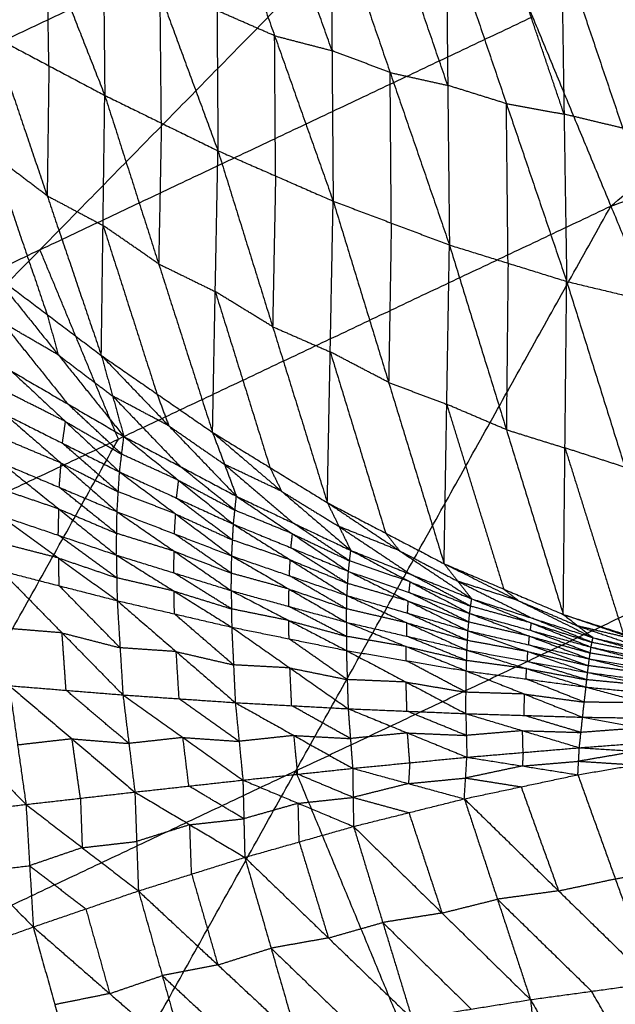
# Model space of a CAD drawing. Header units: millimetres. Extents: x -106 to 110, y -96 to 120.
# Tile 404 of 656: x -36.04 to -31.39, y 85.96 to 93.66. Entities that reach past the tile are written whole.
import ezdxf

# ---------------------------------------------------------------- set-up
doc = ezdxf.new("R2010")
doc.units = ezdxf.units.MM
doc.header["$MEASUREMENT"] = 0
doc.layers.add('Default', color=7, linetype='Continuous', true_color=0x000000)

msp = doc.modelspace()

# ---------------------------------------------------------------- linework, layer by layer
at = {"layer": 'Default'}
for points in [[(-40.6365, 91.3843, 7.9444), (-37.2654, 94.7798, 8.5305), (-33.8943, 98.1752, 9.1165)], [(-31.4201, 92.202, 6.9532), (-27.8725, 95.1714, 7.4488), (-24.3249, 98.1408, 7.9444)], [(-36.2842, 95.3699, 3.8029), (-35.8317, 94.219, 3.6646), (-35.3792, 93.068, 3.5263)], [(-40.6365, 91.3843, 7.9444), (-36.6416, 93.2737, 7.9444), (-32.6467, 95.1632, 7.9444)], [(-39.1256, 88.5575, 6.9532), (-35.8861, 91.8604, 7.4488), (-32.6467, 95.1632, 7.9444)], [(-32.6467, 95.1632, 7.9444), (-32.0334, 93.6826, 7.4488), (-31.4201, 92.202, 6.9532)], [(-35.3986, 95.0878, 3.3957), (-35.3889, 94.0779, 3.461), (-35.3792, 93.068, 3.5263)], [(-35.3986, 95.0878, 3.3957), (-34.9462, 93.8614, 3.2798), (-34.4938, 92.6351, 3.1638)], [(-31.4201, 92.202, 6.9532), (-27.4073, 93.6378, 6.9532), (-23.3945, 95.0736, 6.9532)], [(-34.5084, 94.828, 3.0109), (-34.5011, 93.7315, 3.0874), (-34.4938, 92.6351, 3.1638)], [(-34.5084, 94.828, 3.0109), (-34.0504, 93.5345, 2.9191), (-33.5925, 92.2411, 2.8273)], [(-33.6015, 93.418, 2.7401), (-33.8305, 94.0647, 2.786), (-34.0595, 94.7115, 2.8319)], [(-33.6106, 94.595, 2.6528), (-33.6015, 93.418, 2.7401), (-33.5925, 92.2411, 2.8273)], [(-33.6106, 94.595, 2.6528), (-33.1467, 93.2466, 2.5878), (-32.6829, 91.8982, 2.5228)], [(-32.6959, 93.1463, 2.4248), (-32.9278, 93.8205, 2.4573), (-33.1598, 94.4947, 2.4898)], [(-32.709, 94.3945, 2.3267), (-32.6959, 93.1463, 2.4248), (-32.6829, 91.8982, 2.5228)], [(-32.709, 94.3945, 2.3267), (-32.2373, 93.0036, 2.2902), (-31.7657, 91.6128, 2.2537)], [(-31.7861, 92.9214, 2.1458), (-32.0219, 93.6168, 2.1641), (-32.2577, 94.3122, 2.1823)], [(-35.8163, 93.2998, 3.7187), (-35.824, 93.7594, 3.6916), (-35.8317, 94.219, 3.6646)], [(-31.8064, 94.2299, 2.0379), (-31.7861, 92.9214, 2.1458), (-31.7657, 91.6128, 2.2537)], [(-31.8064, 94.2299, 2.0379), (-31.3272, 92.8117, 2.0307), (-30.848, 91.3935, 2.0235)], [(-34.9365, 92.8515, 3.345), (-34.9413, 93.3565, 3.3124), (-34.9462, 93.8614, 3.2798)], [(-34.0504, 93.5345, 2.9191), (-34.2757, 93.633, 3.0033), (-34.5011, 93.7315, 3.0874)], [(-35.8861, 91.8604, 7.4488), (-33.9597, 92.7715, 7.4488), (-32.0334, 93.6826, 7.4488)], [(-36.2534, 93.5317, 3.9112), (-35.8299, 92.2829, 4.0909), (-35.4063, 91.034, 4.2706)], [(-36.2534, 93.5317, 3.9112), (-35.8163, 93.2998, 3.7187), (-35.3792, 93.068, 3.5263)], [(-34.0431, 92.4381, 2.9956), (-34.0468, 92.9863, 2.9574), (-34.0504, 93.5345, 2.9191)], [(-34.0504, 93.5345, 2.9191), (-33.826, 93.4763, 2.8296), (-33.6015, 93.418, 2.7401)], [(-33.1467, 93.2466, 2.5878), (-33.3741, 93.3323, 2.6639), (-33.6015, 93.418, 2.7401)], [(-35.8163, 93.2998, 3.7187), (-35.8231, 92.7913, 3.9048), (-35.8299, 92.2829, 4.0909)], [(-33.1377, 92.0696, 2.6751), (-33.1422, 92.6581, 2.6314), (-33.1467, 93.2466, 2.5878)], [(-33.1467, 93.2466, 2.5878), (-32.9213, 93.1964, 2.5063), (-32.6959, 93.1463, 2.4248)], [(-32.2373, 93.0036, 2.2902), (-32.4666, 93.075, 2.3575), (-32.6959, 93.1463, 2.4248)], [(-35.4063, 91.034, 4.2706), (-35.3928, 92.051, 3.8984), (-35.3792, 93.068, 3.5263)], [(-35.3792, 93.068, 3.5263), (-34.9576, 91.7502, 3.7569), (-34.536, 90.4324, 3.9876)], [(-35.3792, 93.068, 3.5263), (-34.9365, 92.8515, 3.345), (-34.4938, 92.6351, 3.1638)], [(-32.2243, 91.7555, 2.3883), (-32.2308, 92.3796, 2.3393), (-32.2373, 93.0036, 2.2902)], [(-32.2373, 93.0036, 2.2902), (-32.0117, 92.9625, 2.218), (-31.7861, 92.9214, 2.1458)], [(-31.3272, 92.8117, 2.0307), (-31.5566, 92.8666, 2.0883), (-31.7861, 92.9214, 2.1458)], [(-34.9365, 92.8515, 3.345), (-34.9471, 92.3009, 3.551), (-34.9576, 91.7502, 3.7569)], [(-36.2544, 92.6038, 4.2428), (-36.0426, 91.9794, 4.3327), (-35.8308, 91.355, 4.4225)], [(-35.8299, 92.2829, 4.0909), (-36.0421, 92.4433, 4.1669), (-36.2544, 92.6038, 4.2428)], [(-34.536, 90.4324, 3.9876), (-34.5149, 91.5337, 3.5757), (-34.4938, 92.6351, 3.1638)], [(-34.4938, 92.6351, 3.1638), (-34.066, 91.2589, 3.4453), (-33.6382, 89.8827, 3.7269)], [(-34.4938, 92.6351, 3.1638), (-34.0431, 92.4381, 2.9956), (-33.5925, 92.2411, 2.8273)], [(-34.0431, 92.4381, 2.9956), (-34.0546, 91.8485, 3.2205), (-34.066, 91.2589, 3.4453)], [(-35.8299, 92.2829, 4.0909), (-35.6113, 92.1669, 3.9947), (-35.3928, 92.051, 3.8984)], [(-39.1256, 88.5575, 6.9532), (-35.2728, 90.3797, 6.9532), (-31.4201, 92.202, 6.9532)], [(-36.3506, 83.366, 5.5886), (-33.8853, 87.784, 6.2709), (-31.4201, 92.202, 6.9532)], [(-33.6382, 89.8827, 3.7269), (-33.6154, 91.0619, 3.2771), (-33.5925, 92.2411, 2.8273)], [(-33.5925, 92.2411, 2.8273), (-33.1585, 90.823, 3.1606), (-32.7246, 89.4048, 3.4939)], [(-33.5925, 92.2411, 2.8273), (-33.1377, 92.0696, 2.6751), (-32.6829, 91.8982, 2.5228)], [(-31.4201, 92.202, 6.9532), (-30.2937, 89.4827, 6.2709), (-29.1674, 86.7634, 5.5886)], [(-35.3928, 92.051, 3.8984), (-35.182, 91.3921, 4.0138), (-34.9712, 90.7332, 4.1291)], [(-34.9576, 91.7502, 3.7569), (-35.1752, 91.9006, 3.8277), (-35.3928, 92.051, 3.8984)], [(-33.1377, 92.0696, 2.6751), (-33.1481, 91.4463, 2.9179), (-33.1585, 90.823, 3.1606)], [(-32.7246, 89.4048, 3.4939), (-32.7037, 90.6515, 3.0084), (-32.6829, 91.8982, 2.5228)], [(-32.6829, 91.8982, 2.5228), (-32.2376, 90.4532, 2.906), (-31.7923, 89.0081, 3.2892)], [(-32.6829, 91.8982, 2.5228), (-32.2243, 91.7555, 2.3883), (-31.7657, 91.6128, 2.2537)], [(-35.8861, 91.8604, 7.4488), (-37.8836, 90.9156, 7.4488), (-39.881, 89.9709, 7.4488)], [(-35.2728, 90.3797, 6.9532), (-35.5795, 91.1201, 7.201), (-35.8861, 91.8604, 7.4488)], [(-34.9576, 91.7502, 3.7569), (-34.7363, 91.642, 3.6663), (-34.5149, 91.5337, 3.5757)], [(-32.2243, 91.7555, 2.3883), (-32.2309, 91.1043, 2.6472), (-32.2376, 90.4532, 2.906)], [(-36.2553, 91.6759, 4.5744), (-35.8308, 91.355, 4.4225), (-35.4063, 91.034, 4.2706)], [(-36.2553, 91.6759, 4.5744), (-35.7425, 91.0378, 4.0212), (-35.2297, 90.3998, 3.4681)], [(-31.7923, 89.0081, 3.2892), (-31.779, 90.3105, 2.7715), (-31.7657, 91.6128, 2.2537)], [(-31.7657, 91.6128, 2.2537), (-31.31, 90.1593, 2.6847), (-30.8544, 88.7058, 3.1157)], [(-31.7657, 91.6128, 2.2537), (-31.3069, 91.5032, 2.1386), (-30.848, 91.3935, 2.0235)], [(-34.5149, 91.5337, 3.5757), (-34.301, 90.8456, 3.7165), (-34.0871, 90.1575, 3.8572)], [(-34.066, 91.2589, 3.4453), (-34.2905, 91.3963, 3.5105), (-34.5149, 91.5337, 3.5757)], [(-35.8308, 91.355, 4.4225), (-35.7866, 91.1964, 4.2219), (-35.7425, 91.0378, 4.0212)], [(-36.1821, 91.2934, 4.093), (-35.9257, 90.9744, 3.8164), (-35.6693, 90.6553, 3.5399)], [(-35.7425, 91.0378, 4.0212), (-35.9623, 91.1656, 4.0571), (-36.1821, 91.2934, 4.093)], [(-34.066, 91.2589, 3.4453), (-33.8407, 91.1604, 3.3612), (-33.6154, 91.0619, 3.2771)], [(-35.7425, 91.0378, 4.0212), (-35.5302, 90.8774, 3.9453), (-35.318, 90.7169, 3.8694)], [(-35.4063, 91.034, 4.2706), (-35.318, 90.7169, 3.8694), (-35.2297, 90.3998, 3.4681)], [(-35.4063, 91.034, 4.2706), (-34.9712, 90.7332, 4.1291), (-34.536, 90.4324, 3.9876)], [(-35.4063, 91.034, 4.2706), (-34.878, 90.4834, 3.8049), (-34.3496, 89.9328, 3.3392)], [(-33.6154, 91.0619, 3.2771), (-33.3984, 90.3528, 3.4438), (-33.1814, 89.6437, 3.6104)], [(-33.1585, 90.823, 3.1606), (-33.3869, 90.9424, 3.2189), (-33.6154, 91.0619, 3.2771)], [(-36.1089, 90.9109, 3.6117), (-35.6862, 90.5169, 3.4012), (-35.2635, 90.1228, 3.1907)], [(-36.1089, 90.9109, 3.6117), (-35.6693, 90.6553, 3.5399), (-35.2297, 90.3998, 3.4681)], [(-33.1585, 90.823, 3.1606), (-32.9311, 90.7372, 3.0845), (-32.7037, 90.6515, 3.0084)], [(-35.6862, 90.5169, 3.4012), (-35.9099, 90.6293, 3.4229), (-36.1336, 90.7417, 3.4446)], [(-34.9712, 90.7332, 4.1291), (-34.9246, 90.6083, 3.967), (-34.878, 90.4834, 3.8049)], [(-35.2466, 90.2613, 3.3294), (-35.4579, 90.4583, 3.4346), (-35.6693, 90.6553, 3.5399)], [(-35.318, 90.7169, 3.8694), (-35.0538, 90.4416, 3.6365), (-34.7897, 90.1663, 3.4036)], [(-34.878, 90.4834, 3.8049), (-35.098, 90.6002, 3.8371), (-35.318, 90.7169, 3.8694)], [(-32.7037, 90.6515, 3.0084), (-32.4811, 89.929, 3.2), (-32.2585, 89.2065, 3.3916)], [(-32.2376, 90.4532, 2.906), (-32.4707, 90.5523, 2.9572), (-32.7037, 90.6515, 3.0084)], [(-36.1583, 90.5725, 3.2775), (-35.7207, 90.192, 3.1244), (-35.2831, 89.8114, 2.9713)], [(-36.1583, 90.5725, 3.2775), (-35.7109, 90.3476, 3.2341), (-35.2635, 90.1228, 3.1907)], [(-35.7109, 90.3476, 3.2341), (-35.6985, 90.4322, 3.3177), (-35.6862, 90.5169, 3.4012)], [(-35.6862, 90.5169, 3.4012), (-35.4664, 90.3891, 3.3653), (-35.2466, 90.2613, 3.3294)], [(-34.878, 90.4834, 3.8049), (-34.6604, 90.333, 3.7341), (-34.4428, 90.1826, 3.6634)], [(-34.536, 90.4324, 3.9876), (-34.4428, 90.1826, 3.6634), (-34.3496, 89.9328, 3.3392)], [(-34.536, 90.4324, 3.9876), (-34.0871, 90.1575, 3.8572), (-33.6382, 89.8827, 3.7269)], [(-34.536, 90.4324, 3.9876), (-33.9954, 89.9708, 3.6043), (-33.4547, 89.5092, 3.221)], [(-32.2376, 90.4532, 2.906), (-32.0083, 90.3818, 2.8388), (-31.779, 90.3105, 2.7715)], [(-37.7381, 85.9618, 6.2709), (-36.5054, 88.1708, 6.612), (-35.2728, 90.3797, 6.9532)], [(-35.7207, 90.192, 3.1244), (-35.9468, 90.2875, 3.1345), (-36.1729, 90.383, 3.1447)], [(-35.2733, 89.9671, 3.081), (-35.4921, 90.1574, 3.1576), (-35.7109, 90.3476, 3.2341)], [(-35.2635, 90.1228, 3.1907), (-35.2466, 90.2613, 3.3294), (-35.2297, 90.3998, 3.4681)], [(-35.2297, 90.3998, 3.4681), (-34.8011, 90.0568, 3.2916), (-34.3725, 89.7139, 3.115)], [(-35.2297, 90.3998, 3.4681), (-34.7897, 90.1663, 3.4036), (-34.3496, 89.9328, 3.3392)], [(-34.8011, 90.0568, 3.2916), (-35.0238, 90.1591, 3.3105), (-35.2466, 90.2613, 3.3294)], [(-31.779, 90.3105, 2.7715), (-31.5512, 89.5837, 2.987), (-31.3234, 88.857, 3.2025)], [(-31.31, 90.1593, 2.6847), (-31.5445, 90.2349, 2.7281), (-31.779, 90.3105, 2.7715)], [(-36.1876, 90.1935, 3.0118), (-35.7382, 89.8331, 2.9114), (-35.2888, 89.4727, 2.811)], [(-36.1876, 90.1935, 3.0118), (-35.7353, 90.0024, 2.9915), (-35.2831, 89.8114, 2.9713)], [(-35.7353, 90.0024, 2.9915), (-35.728, 90.0972, 3.058), (-35.7207, 90.192, 3.1244)], [(-35.7207, 90.192, 3.1244), (-35.497, 90.0795, 3.1027), (-35.2733, 89.9671, 3.081)], [(-35.2831, 89.8114, 2.9713), (-35.2733, 89.9671, 3.081), (-35.2635, 90.1228, 3.1907)], [(-35.2635, 90.1228, 3.1907), (-34.8247, 89.7943, 3.0647), (-34.3859, 89.4658, 2.9387)], [(-35.2635, 90.1228, 3.1907), (-34.818, 89.9184, 3.1529), (-34.3725, 89.7139, 3.115)], [(-34.3611, 89.8233, 3.2271), (-34.5754, 89.9948, 3.3154), (-34.7897, 90.1663, 3.4036)], [(-34.4428, 90.1826, 3.6634), (-34.1725, 89.9518, 3.4717), (-33.9022, 89.721, 3.2801)], [(-33.9954, 89.9708, 3.6043), (-34.2191, 90.0767, 3.6338), (-34.4428, 90.1826, 3.6634)], [(-34.0871, 90.1575, 3.8572), (-34.0413, 90.0641, 3.7308), (-33.9954, 89.9708, 3.6043)], [(-34.818, 89.9184, 3.1529), (-34.8095, 89.9876, 3.2222), (-34.8011, 90.0568, 3.2916)], [(-34.8011, 90.0568, 3.2916), (-34.5811, 89.9401, 3.2593), (-34.3611, 89.8233, 3.2271)], [(-35.7382, 89.8331, 2.9114), (-35.9653, 89.9105, 2.9126), (-36.1924, 89.9878, 2.9137)], [(-35.2859, 89.6421, 2.8912), (-35.5106, 89.8223, 2.9414), (-35.7353, 90.0024, 2.9915)], [(-34.8247, 89.7943, 3.0647), (-35.049, 89.8807, 3.0729), (-35.2733, 89.9671, 3.081)], [(-33.9954, 89.9708, 3.6043), (-33.7709, 89.8334, 3.5391), (-33.5465, 89.6959, 3.4739)], [(-34.3792, 89.5899, 3.0269), (-34.5986, 89.7541, 3.0899), (-34.818, 89.9184, 3.1529)], [(-34.3725, 89.7139, 3.115), (-34.3611, 89.8233, 3.2271), (-34.3496, 89.9328, 3.3392)], [(-34.3496, 89.9328, 3.3392), (-33.9112, 89.6389, 3.1929), (-33.4728, 89.345, 3.0465)], [(-34.3496, 89.9328, 3.3392), (-33.9022, 89.721, 3.2801), (-33.4547, 89.5092, 3.221)], [(-33.6382, 89.8827, 3.7269), (-33.5465, 89.6959, 3.4739), (-33.4547, 89.5092, 3.221)], [(-33.6382, 89.8827, 3.7269), (-33.1814, 89.6437, 3.6104), (-32.7246, 89.4048, 3.4939)], [(-33.6382, 89.8827, 3.7269), (-33.0735, 89.5064, 3.4186), (-32.5088, 89.1302, 3.1103)], [(-35.743, 89.6274, 2.8134), (-35.7406, 89.7303, 2.8624), (-35.7382, 89.8331, 2.9114)], [(-35.7382, 89.8331, 2.9114), (-35.5121, 89.7376, 2.9013), (-35.2859, 89.6421, 2.8912)], [(-35.2888, 89.4727, 2.811), (-35.2859, 89.6421, 2.8912), (-35.2831, 89.8114, 2.9713)], [(-35.2831, 89.8114, 2.9713), (-34.8365, 89.503, 2.8914), (-34.3899, 89.1946, 2.8115)], [(-35.2831, 89.8114, 2.9713), (-34.8345, 89.6386, 2.955), (-34.3859, 89.4658, 2.9387)], [(-33.9112, 89.6389, 3.1929), (-34.1361, 89.7311, 3.21), (-34.3611, 89.8233, 3.2271)], [(-36.1973, 89.7821, 2.8157), (-35.743, 89.6274, 2.8134), (-35.2888, 89.4727, 2.811)], [(-36.1973, 89.7821, 2.8157), (-35.7398, 89.4492, 2.7584), (-35.2823, 89.1162, 2.7011)], [(-34.8345, 89.6386, 2.955), (-34.8296, 89.7165, 3.0098), (-34.8247, 89.7943, 3.0647)], [(-34.8247, 89.7943, 3.0647), (-34.6019, 89.6921, 3.0458), (-34.3792, 89.5899, 3.0269)], [(-34.3859, 89.4658, 2.9387), (-34.3792, 89.5899, 3.0269), (-34.3725, 89.7139, 3.115)], [(-34.3725, 89.7139, 3.115), (-33.9284, 89.4349, 3.0126), (-33.4844, 89.1559, 2.9101)], [(-34.3725, 89.7139, 3.115), (-33.9226, 89.5294, 3.0808), (-33.4728, 89.345, 3.0465)], [(-33.4638, 89.4271, 3.1338), (-33.683, 89.574, 3.2069), (-33.9022, 89.721, 3.2801)], [(-33.5465, 89.6959, 3.4739), (-33.2641, 89.5078, 3.3198), (-32.9817, 89.3197, 3.1657)], [(-33.0735, 89.5064, 3.4186), (-33.31, 89.6012, 3.4463), (-33.5465, 89.6959, 3.4739)], [(-35.2856, 89.2945, 2.7561), (-35.5143, 89.461, 2.7847), (-35.743, 89.6274, 2.8134)], [(-34.8365, 89.503, 2.8914), (-35.0612, 89.5725, 2.8913), (-35.2859, 89.6421, 2.8912)], [(-34.3879, 89.3302, 2.8751), (-34.6112, 89.4844, 2.915), (-34.8345, 89.6386, 2.955)], [(-33.9284, 89.4349, 3.0126), (-34.1538, 89.5124, 3.0197), (-34.3792, 89.5899, 3.0269)], [(-33.9226, 89.5294, 3.0808), (-33.9169, 89.5842, 3.1368), (-33.9112, 89.6389, 3.1929)], [(-33.9112, 89.6389, 3.1929), (-33.6875, 89.533, 3.1633), (-33.4638, 89.4271, 3.1338)], [(-33.1814, 89.6437, 3.6104), (-33.1275, 89.5751, 3.5145), (-33.0735, 89.5064, 3.4186)], [(-35.7398, 89.4492, 2.7584), (-35.9666, 89.5074, 2.7529), (-36.1934, 89.5656, 2.7474)], [(-34.8394, 89.3337, 2.8113), (-34.8379, 89.4183, 2.8513), (-34.8365, 89.503, 2.8914)], [(-34.8365, 89.503, 2.8914), (-34.6122, 89.4166, 2.8832), (-34.3879, 89.3302, 2.8751)], [(-33.4786, 89.2504, 2.9783), (-33.7006, 89.3899, 3.0295), (-33.9226, 89.5294, 3.0808)], [(-33.4728, 89.345, 3.0465), (-33.4638, 89.4271, 3.1338), (-33.4547, 89.5092, 3.221)], [(-33.4547, 89.5092, 3.221), (-32.9898, 89.2625, 3.1013), (-32.5249, 89.0159, 2.9816)], [(-33.4547, 89.5092, 3.221), (-32.9817, 89.3197, 3.1657), (-32.5088, 89.1302, 3.1103)], [(-33.0735, 89.5064, 3.4186), (-32.8451, 89.387, 3.3604), (-32.6167, 89.2675, 3.3021)], [(-35.736, 89.2327, 2.6901), (-35.7379, 89.3409, 2.7243), (-35.7398, 89.4492, 2.7584)], [(-35.7398, 89.4492, 2.7584), (-35.5127, 89.3718, 2.7572), (-35.2856, 89.2945, 2.7561)], [(-35.2888, 89.4727, 2.811), (-35.2856, 89.2945, 2.7561), (-35.2823, 89.1162, 2.7011)], [(-35.2888, 89.4727, 2.811), (-34.8394, 89.3337, 2.8113), (-34.3899, 89.1946, 2.8115)], [(-35.2888, 89.4727, 2.811), (-34.8374, 89.1907, 2.7684), (-34.3861, 88.9087, 2.7257)], [(-34.3899, 89.1946, 2.8115), (-34.3879, 89.3302, 2.8751), (-34.3859, 89.4658, 2.9387)], [(-34.3859, 89.4658, 2.9387), (-33.9377, 89.2065, 2.876), (-33.4894, 88.9472, 2.8133)], [(-34.3859, 89.4658, 2.9387), (-33.9351, 89.3109, 2.9244), (-33.4844, 89.1559, 2.9101)], [(-33.9351, 89.3109, 2.9244), (-33.9318, 89.3729, 2.9685), (-33.9284, 89.4349, 3.0126)], [(-33.9284, 89.4349, 3.0126), (-33.7035, 89.3427, 2.9954), (-33.4786, 89.2504, 2.9783)], [(-33.8853, 87.784, 6.2709), (-32.0895, 88.6333, 6.2709), (-30.2937, 89.4827, 6.2709)], [(-32.9898, 89.2625, 3.1013), (-33.2268, 89.3448, 3.1175), (-33.4638, 89.4271, 3.1338)], [(-36.1896, 89.3491, 2.6791), (-35.736, 89.2327, 2.6901), (-35.2823, 89.1162, 2.7011)], [(-36.1896, 89.3491, 2.6791), (-35.7133, 88.864, 2.6472), (-35.2371, 88.3788, 2.6153)], [(-33.4844, 89.1559, 2.9101), (-33.4786, 89.2504, 2.9783), (-33.4728, 89.345, 3.0465)], [(-33.4728, 89.345, 3.0465), (-33.005, 89.1127, 2.9641), (-32.5372, 88.8805, 2.8817)], [(-33.4728, 89.345, 3.0465), (-32.9989, 89.1804, 3.0141), (-32.5249, 89.0159, 2.9816)], [(-32.7246, 89.4048, 3.4939), (-32.6167, 89.2675, 3.3021), (-32.5088, 89.1302, 3.1103)], [(-32.7246, 89.4048, 3.4939), (-32.2585, 89.2065, 3.3916), (-31.7923, 89.0081, 3.2892)], [(-32.7246, 89.4048, 3.4939), (-32.1423, 89.1156, 3.253), (-31.5601, 88.8263, 3.0121)], [(-34.8374, 89.1907, 2.7684), (-35.0615, 89.2426, 2.7622), (-35.2856, 89.2945, 2.7561)], [(-34.388, 89.0516, 2.7686), (-34.6137, 89.1926, 2.79), (-34.8394, 89.3337, 2.8113)], [(-33.9377, 89.2065, 2.876), (-34.1628, 89.2684, 2.8755), (-34.3879, 89.3302, 2.8751)], [(-33.4869, 89.0516, 2.8617), (-33.711, 89.1812, 2.893), (-33.9351, 89.3109, 2.9244)], [(-32.9989, 89.1804, 3.0141), (-32.9943, 89.2215, 3.0577), (-32.9898, 89.2625, 3.1013)], [(-32.9898, 89.2625, 3.1013), (-32.7533, 89.1678, 3.0736), (-32.5168, 89.073, 3.046)], [(-32.5168, 89.073, 3.046), (-32.7493, 89.1964, 3.1058), (-32.9817, 89.3197, 3.1657)], [(-32.6167, 89.2675, 3.3021), (-32.3256, 89.1229, 3.1817), (-32.0344, 88.9783, 3.0612)], [(-32.1423, 89.1156, 3.253), (-32.3795, 89.1916, 3.2776), (-32.6167, 89.2675, 3.3021)], [(-35.2597, 88.7475, 2.6582), (-35.4978, 88.9901, 2.6742), (-35.736, 89.2327, 2.6901)], [(-34.8342, 89.0124, 2.7134), (-34.8358, 89.1016, 2.7409), (-34.8374, 89.1907, 2.7684)], [(-34.8374, 89.1907, 2.7684), (-34.6127, 89.1212, 2.7685), (-34.388, 89.0516, 2.7686)], [(-34.3899, 89.1946, 2.8115), (-34.388, 89.0516, 2.7686), (-34.3861, 88.9087, 2.7257)], [(-34.3899, 89.1946, 2.8115), (-33.9397, 89.0709, 2.8124), (-33.4894, 88.9472, 2.8133)], [(-34.3899, 89.1946, 2.8115), (-33.9396, 88.9605, 2.7804), (-33.4892, 88.7264, 2.7492)], [(-33.9397, 89.0709, 2.8124), (-33.9387, 89.1387, 2.8442), (-33.9377, 89.2065, 2.876)], [(-33.9377, 89.2065, 2.876), (-33.7123, 89.1291, 2.8688), (-33.4869, 89.0516, 2.8617)], [(-33.005, 89.1127, 2.9641), (-33.2418, 89.1816, 2.9712), (-33.4786, 89.2504, 2.9783)], [(-32.2585, 89.2065, 3.3916), (-32.2004, 89.161, 3.3223), (-32.1423, 89.1156, 3.253)], [(-35.2823, 89.1162, 2.7011), (-35.2597, 88.7475, 2.6582), (-35.2371, 88.3788, 2.6153)], [(-35.2823, 89.1162, 2.7011), (-34.8342, 89.0124, 2.7134), (-34.3861, 88.9087, 2.7257)], [(-35.2823, 89.1162, 2.7011), (-34.8202, 88.7173, 2.6818), (-34.358, 88.3184, 2.6625)], [(-33.4894, 88.9472, 2.8133), (-33.4869, 89.0516, 2.8617), (-33.4844, 89.1559, 2.9101)], [(-33.4844, 89.1559, 2.9101), (-33.015, 88.9422, 2.8613), (-32.5456, 88.7286, 2.8125)], [(-33.4844, 89.1559, 2.9101), (-33.0108, 89.0182, 2.8959), (-32.5372, 88.8805, 2.8817)], [(-33.0108, 89.0182, 2.8959), (-33.0079, 89.0655, 2.93), (-33.005, 89.1127, 2.9641)], [(-33.005, 89.1127, 2.9641), (-32.768, 89.0305, 2.9479), (-32.5311, 88.9482, 2.9316)], [(-32.5311, 88.9482, 2.9316), (-32.765, 89.0643, 2.9729), (-32.9989, 89.1804, 3.0141)], [(-32.5249, 89.0159, 2.9816), (-32.5168, 89.073, 3.046), (-32.5088, 89.1302, 3.1103)], [(-32.5088, 89.1302, 3.1103), (-32.0418, 88.9412, 3.0158), (-31.5748, 88.7523, 2.9213)], [(-32.5088, 89.1302, 3.1103), (-32.0344, 88.9783, 3.0612), (-31.5601, 88.8263, 3.0121)], [(-32.1423, 89.1156, 3.253), (-31.9093, 89.0164, 3.2018), (-31.6762, 88.9172, 3.1507)], [(-33.9396, 88.9605, 2.7804), (-34.1638, 89.0061, 2.7745), (-34.388, 89.0516, 2.7686)], [(-33.4893, 88.8368, 2.7812), (-33.7145, 88.9539, 2.7968), (-33.9397, 89.0709, 2.8124)], [(-33.015, 88.9422, 2.8613), (-33.2509, 88.9969, 2.8615), (-33.4869, 89.0516, 2.8617)], [(-32.0418, 88.9412, 3.0158), (-32.2793, 89.0071, 3.0309), (-32.5168, 89.073, 3.046)], [(-34.3721, 88.6135, 2.6941), (-34.6031, 88.813, 2.7038), (-34.8342, 89.0124, 2.7134)], [(-33.9376, 88.8175, 2.7374), (-33.9386, 88.889, 2.7589), (-33.9396, 88.9605, 2.7804)], [(-33.9396, 88.9605, 2.7804), (-33.7144, 88.8986, 2.7808), (-33.4893, 88.8368, 2.7812)], [(-32.5414, 88.8045, 2.8471), (-32.7761, 88.9114, 2.8715), (-33.0108, 89.0182, 2.8959)], [(-32.5372, 88.8805, 2.8817), (-32.5311, 88.9482, 2.9316), (-32.5249, 89.0159, 2.9816)], [(-32.5249, 89.0159, 2.9816), (-32.0568, 88.8381, 2.9166), (-31.5887, 88.6604, 2.8516)], [(-32.5249, 89.0159, 2.9816), (-32.0498, 88.8841, 2.9515), (-31.5748, 88.7523, 2.9213)], [(-31.5674, 88.7893, 2.9667), (-31.8009, 88.8838, 3.014), (-32.0344, 88.9783, 3.0612)], [(-31.7923, 89.0081, 3.2892), (-31.6762, 88.9172, 3.1507), (-31.5601, 88.8263, 3.0121)], [(-31.7923, 89.0081, 3.2892), (-31.3234, 88.857, 3.2025), (-30.8544, 88.7058, 3.1157)], [(-31.7923, 89.0081, 3.2892), (-31.1791, 88.7996, 3.1044), (-30.5659, 88.5911, 2.9196)], [(-35.7133, 88.864, 2.6472), (-35.9357, 88.882, 2.635), (-36.1582, 88.9001, 2.6229)], [(-34.3861, 88.9087, 2.7257), (-34.3721, 88.6135, 2.6941), (-34.358, 88.3184, 2.6625)], [(-34.3861, 88.9087, 2.7257), (-33.9376, 88.8175, 2.7374), (-33.4892, 88.7264, 2.7492)], [(-34.3861, 88.9087, 2.7257), (-33.9307, 88.5897, 2.7154), (-33.4754, 88.2707, 2.7051)], [(-33.4894, 88.9472, 2.8133), (-33.4893, 88.8368, 2.7812), (-33.4892, 88.7264, 2.7492)], [(-33.4894, 88.9472, 2.8133), (-33.0202, 88.7569, 2.7906), (-32.5509, 88.5665, 2.7679)], [(-33.4894, 88.9472, 2.8133), (-33.0175, 88.8379, 2.8129), (-32.5456, 88.7286, 2.8125)], [(-33.0175, 88.8379, 2.8129), (-33.0162, 88.8901, 2.8371), (-33.015, 88.9422, 2.8613)], [(-33.015, 88.9422, 2.8613), (-32.7782, 88.8734, 2.8542), (-32.5414, 88.8045, 2.8471)], [(-32.5456, 88.7286, 2.8125), (-32.5414, 88.8045, 2.8471), (-32.5372, 88.8805, 2.8817)], [(-32.5372, 88.8805, 2.8817), (-32.0694, 88.7174, 2.8434), (-31.6017, 88.5544, 2.8051)], [(-32.5372, 88.8805, 2.8817), (-32.0629, 88.7705, 2.8667), (-31.5887, 88.6604, 2.8516)], [(-32.0568, 88.8381, 2.9166), (-32.2939, 88.8932, 2.9241), (-32.5311, 88.9482, 2.9316)], [(-32.0498, 88.8841, 2.9515), (-32.0458, 88.9126, 2.9836), (-32.0418, 88.9412, 3.0158)], [(-31.5817, 88.7063, 2.8865), (-31.8158, 88.7952, 2.919), (-32.0498, 88.8841, 2.9515)], [(-32.0418, 88.9412, 3.0158), (-31.8046, 88.8653, 2.9913), (-31.5674, 88.7893, 2.9667)], [(-31.6762, 88.9172, 3.1507), (-31.3696, 88.813, 3.0583), (-31.063, 88.7087, 2.9659)], [(-31.1791, 88.7996, 3.1044), (-31.4277, 88.8584, 3.1276), (-31.6762, 88.9172, 3.1507)], [(-35.6819, 88.4149, 2.5909), (-35.6976, 88.6394, 2.6191), (-35.7133, 88.864, 2.6472)], [(-35.7133, 88.864, 2.6472), (-35.4865, 88.8057, 2.6527), (-35.2597, 88.7475, 2.6582)], [(-33.4823, 88.4985, 2.7272), (-33.7099, 88.658, 2.7323), (-33.9376, 88.8175, 2.7374)], [(-33.0202, 88.7569, 2.7906), (-33.2547, 88.7968, 2.7859), (-33.4893, 88.8368, 2.7812)], [(-32.5483, 88.6475, 2.7902), (-32.7829, 88.7427, 2.8015), (-33.0175, 88.8379, 2.8129)], [(-32.0694, 88.7174, 2.8434), (-32.3054, 88.761, 2.8452), (-32.5414, 88.8045, 2.8471)], [(-32.0629, 88.7705, 2.8667), (-32.0599, 88.8043, 2.8916), (-32.0568, 88.8381, 2.9166)], [(-32.0568, 88.8381, 2.9166), (-31.8193, 88.7722, 2.9015), (-31.5817, 88.7063, 2.8865)], [(-31.5748, 88.7523, 2.9213), (-31.5674, 88.7893, 2.9667), (-31.5601, 88.8263, 3.0121)], [(-31.5601, 88.8263, 3.0121), (-31.0711, 88.6874, 2.936), (-30.582, 88.5485, 2.86)], [(-31.5601, 88.8263, 3.0121), (-31.063, 88.7087, 2.9659), (-30.5659, 88.5911, 2.9196)], [(-34.8202, 88.7173, 2.6818), (-35.0399, 88.7324, 2.67), (-35.2597, 88.7475, 2.6582)], [(-33.4892, 88.7264, 2.7492), (-33.4823, 88.4985, 2.7272), (-33.4754, 88.2707, 2.7051)], [(-33.4892, 88.7264, 2.7492), (-33.022, 88.4793, 2.7446), (-32.5548, 88.2323, 2.7399)], [(-33.4892, 88.7264, 2.7492), (-33.0201, 88.6464, 2.7585), (-32.5509, 88.5665, 2.7679)], [(-33.0201, 88.6464, 2.7585), (-33.0201, 88.7017, 2.7745), (-33.0202, 88.7569, 2.7906)], [(-33.0202, 88.7569, 2.7906), (-32.7842, 88.7022, 2.7904), (-32.5483, 88.6475, 2.7902)], [(-32.5509, 88.5665, 2.7679), (-32.5483, 88.6475, 2.7902), (-32.5456, 88.7286, 2.8125)], [(-32.5456, 88.7286, 2.8125), (-32.08, 88.5843, 2.7944), (-31.6145, 88.4401, 2.7762)], [(-32.5456, 88.7286, 2.8125), (-32.0736, 88.6415, 2.8088), (-31.6017, 88.5544, 2.8051)], [(-31.5952, 88.6074, 2.8284), (-31.8291, 88.6889, 2.8475), (-32.0629, 88.7705, 2.8667)], [(-31.5887, 88.6604, 2.8516), (-31.5817, 88.7063, 2.8865), (-31.5748, 88.7523, 2.9213)], [(-31.5748, 88.7523, 2.9213), (-31.087, 88.6217, 2.8681), (-30.5992, 88.4912, 2.8148)], [(-31.5748, 88.7523, 2.9213), (-31.0784, 88.6504, 2.8906), (-30.582, 88.5485, 2.86)], [(-31.0711, 88.6874, 2.936), (-31.3192, 88.7384, 2.9514), (-31.5674, 88.7893, 2.9667)], [(-34.7975, 88.3486, 2.6389), (-34.8089, 88.5329, 2.6604), (-34.8202, 88.7173, 2.6818)], [(-34.8202, 88.7173, 2.6818), (-34.5961, 88.6654, 2.688), (-34.3721, 88.6135, 2.6941)], [(-32.5529, 88.3994, 2.7539), (-32.7865, 88.5229, 2.7562), (-33.0201, 88.6464, 2.7585)], [(-32.08, 88.5843, 2.7944), (-32.3141, 88.6159, 2.7923), (-32.5483, 88.6475, 2.7902)], [(-32.0736, 88.6415, 2.8088), (-32.0715, 88.6795, 2.8261), (-32.0694, 88.7174, 2.8434)], [(-32.0694, 88.7174, 2.8434), (-31.8323, 88.6624, 2.8359), (-31.5952, 88.6074, 2.8284)], [(-31.6017, 88.5544, 2.8051), (-31.5952, 88.6074, 2.8284), (-31.5887, 88.6604, 2.8516)], [(-31.5887, 88.6604, 2.8516), (-31.1029, 88.5413, 2.819), (-30.6172, 88.4222, 2.7864)], [(-31.5887, 88.6604, 2.8516), (-31.0939, 88.5758, 2.8332), (-30.5992, 88.4912, 2.8148)], [(-31.087, 88.6217, 2.8681), (-31.3344, 88.664, 2.8773), (-31.5817, 88.7063, 2.8865)], [(-33.9307, 88.5897, 2.7154), (-34.1514, 88.6016, 2.7048), (-34.3721, 88.6135, 2.6941)], [(-33.9167, 88.2945, 2.6838), (-33.9237, 88.4421, 2.6996), (-33.9307, 88.5897, 2.7154)], [(-33.9307, 88.5897, 2.7154), (-33.7065, 88.5441, 2.7213), (-33.4823, 88.4985, 2.7272)], [(-32.5548, 88.2323, 2.7399), (-32.5529, 88.3994, 2.7539), (-32.5509, 88.5665, 2.7679)], [(-32.5509, 88.5665, 2.7679), (-32.0961, 88.3855, 2.7643), (-31.6412, 88.2044, 2.7608)], [(-32.5509, 88.5665, 2.7679), (-32.0827, 88.5033, 2.7721), (-31.6145, 88.4401, 2.7762)], [(-32.0827, 88.5033, 2.7721), (-32.0814, 88.5438, 2.7832), (-32.08, 88.5843, 2.7944)], [(-32.08, 88.5843, 2.7944), (-31.844, 88.5408, 2.7925), (-31.6081, 88.4972, 2.7907)], [(-31.6081, 88.4972, 2.7907), (-31.8408, 88.5694, 2.7997), (-32.0736, 88.6415, 2.8088)], [(-31.1029, 88.5413, 2.819), (-31.349, 88.5743, 2.8237), (-31.5952, 88.6074, 2.8284)], [(-36.9666, 88.527, 2.5233), (-36.481, 88.0245, 2.6216), (-35.9955, 87.5221, 2.7198)], [(-33.022, 88.4793, 2.7446), (-33.2521, 88.4889, 2.7359), (-33.4823, 88.4985, 2.7272)], [(-31.6278, 88.3223, 2.7685), (-31.8553, 88.4128, 2.7703), (-32.0827, 88.5033, 2.7721)], [(-31.6145, 88.4401, 2.7762), (-31.6081, 88.4972, 2.7907), (-31.6017, 88.5544, 2.8051)], [(-31.1191, 88.4505, 2.7875), (-31.3636, 88.4739, 2.7891), (-31.6081, 88.4972, 2.7907)], [(-31.6017, 88.5544, 2.8051), (-31.1191, 88.4505, 2.7875), (-30.6366, 88.3466, 2.77)], [(-31.6017, 88.5544, 2.8051), (-31.1094, 88.4883, 2.7957), (-30.6172, 88.4222, 2.7864)], [(-36.1268, 88.451, 2.5666), (-36.0611, 87.9865, 2.6432), (-35.9955, 87.5221, 2.7198)], [(-36.1268, 88.451, 2.5666), (-35.6819, 88.4149, 2.5909), (-35.2371, 88.3788, 2.6153)], [(-36.1268, 88.451, 2.5666), (-35.6353, 88.0351, 2.66), (-35.1438, 87.6192, 2.7535)], [(-35.1904, 87.999, 2.6844), (-35.4362, 88.2069, 2.6376), (-35.6819, 88.4149, 2.5909)], [(-33.0151, 88.2515, 2.7225), (-33.0185, 88.3654, 2.7335), (-33.022, 88.4793, 2.7446)], [(-33.022, 88.4793, 2.7446), (-32.7874, 88.4394, 2.7492), (-32.5529, 88.3994, 2.7539)], [(-31.6412, 88.2044, 2.7608), (-31.6278, 88.3223, 2.7685), (-31.6145, 88.4401, 2.7762)], [(-31.6145, 88.4401, 2.7762), (-31.1477, 88.3158, 2.77), (-30.6809, 88.1914, 2.7638)], [(-31.6145, 88.4401, 2.7762), (-31.1255, 88.3934, 2.7731), (-30.6366, 88.3466, 2.77)], [(-35.2371, 88.3788, 2.6153), (-35.1904, 87.999, 2.6844), (-35.1438, 87.6192, 2.7535)], [(-35.2371, 88.3788, 2.6153), (-34.7975, 88.3486, 2.6389), (-34.358, 88.3184, 2.6625)], [(-35.2371, 88.3788, 2.6153), (-34.7678, 88.0456, 2.6994), (-34.2985, 87.7125, 2.7836)], [(-34.3282, 88.0154, 2.723), (-34.5629, 88.182, 2.681), (-34.7975, 88.3486, 2.6389)], [(-32.0961, 88.3855, 2.7643), (-32.3245, 88.3924, 2.7591), (-32.5529, 88.3994, 2.7539)], [(-32.098, 88.2183, 2.7504), (-32.097, 88.3019, 2.7573), (-32.0961, 88.3855, 2.7643)], [(-32.0961, 88.3855, 2.7643), (-31.862, 88.3539, 2.7664), (-31.6278, 88.3223, 2.7685)], [(-34.358, 88.3184, 2.6625), (-34.3282, 88.0154, 2.723), (-34.2985, 87.7125, 2.7836)], [(-34.358, 88.3184, 2.6625), (-33.9167, 88.2945, 2.6838), (-33.4754, 88.2707, 2.7051)], [(-34.358, 88.3184, 2.6625), (-33.899, 88.0614, 2.735), (-33.44, 87.8045, 2.8076)], [(-33.4577, 88.0376, 2.7563), (-33.6872, 88.1661, 2.7201), (-33.9167, 88.2945, 2.6838)], [(-33.4754, 88.2707, 2.7051), (-33.4577, 88.0376, 2.7563), (-33.44, 87.8045, 2.8076)], [(-33.4754, 88.2707, 2.7051), (-33.0151, 88.2515, 2.7225), (-32.5548, 88.2323, 2.7399)], [(-33.4754, 88.2707, 2.7051), (-33.0108, 88.0812, 2.7642), (-32.5462, 87.8916, 2.8232)], [(-31.1477, 88.3158, 2.77), (-31.3878, 88.319, 2.7693), (-31.6278, 88.3223, 2.7685)], [(-32.5505, 88.0619, 2.7816), (-32.7828, 88.1567, 2.752), (-33.0151, 88.2515, 2.7225)], [(-32.5548, 88.2323, 2.7399), (-32.5505, 88.0619, 2.7816), (-32.5462, 87.8916, 2.8232)], [(-32.5548, 88.2323, 2.7399), (-32.1108, 88.099, 2.7834), (-31.6667, 87.9657, 2.827)], [(-32.5548, 88.2323, 2.7399), (-32.098, 88.2183, 2.7504), (-31.6412, 88.2044, 2.7608)], [(-31.6539, 88.0851, 2.7939), (-31.876, 88.1517, 2.7721), (-32.098, 88.2183, 2.7504)], [(-31.6667, 87.9657, 2.827), (-31.6539, 88.0851, 2.7939), (-31.6412, 88.2044, 2.7608)], [(-31.6412, 88.2044, 2.7608), (-31.1857, 88.1206, 2.7876), (-30.7302, 88.0369, 2.8144)], [(-31.6412, 88.2044, 2.7608), (-31.161, 88.1979, 2.7623), (-30.6809, 88.1914, 2.7638)], [(-31.1857, 88.1206, 2.7876), (-31.4198, 88.1028, 2.7907), (-31.6539, 88.0851, 2.7939)], [(-35.6353, 88.0351, 2.66), (-35.8482, 88.0108, 2.6516), (-36.0611, 87.9865, 2.6432)], [(-35.5697, 87.5706, 2.7366), (-35.6025, 87.8029, 2.6983), (-35.6353, 88.0351, 2.66)], [(-35.6353, 88.0351, 2.66), (-35.4129, 88.017, 2.6722), (-35.1904, 87.999, 2.6844)], [(-34.7678, 88.0456, 2.6994), (-34.9791, 88.0223, 2.6919), (-35.1904, 87.999, 2.6844)], [(-34.7211, 87.6658, 2.7685), (-34.7444, 87.8557, 2.734), (-34.7678, 88.0456, 2.6994)], [(-34.7678, 88.0456, 2.6994), (-34.548, 88.0305, 2.7112), (-34.3282, 88.0154, 2.723)], [(-33.899, 88.0614, 2.735), (-34.1136, 88.0384, 2.729), (-34.3282, 88.0154, 2.723)], [(-33.8692, 87.7585, 2.7956), (-33.8841, 87.91, 2.7653), (-33.899, 88.0614, 2.735)], [(-33.899, 88.0614, 2.735), (-33.6784, 88.0495, 2.7457), (-33.4577, 88.0376, 2.7563)], [(-33.0108, 88.0812, 2.7642), (-33.2343, 88.0594, 2.7603), (-33.4577, 88.0376, 2.7563)], [(-32.9931, 87.848, 2.8154), (-33.002, 87.9646, 2.7898), (-33.0108, 88.0812, 2.7642)], [(-33.0108, 88.0812, 2.7642), (-32.7807, 88.0715, 2.7729), (-32.5505, 88.0619, 2.7816)], [(-32.1108, 88.099, 2.7834), (-32.3306, 88.0805, 2.7825), (-32.5505, 88.0619, 2.7816)], [(-32.1065, 87.9287, 2.8251), (-32.1086, 88.0138, 2.8043), (-32.1108, 88.099, 2.7834)], [(-32.1108, 88.099, 2.7834), (-31.8824, 88.092, 2.7887), (-31.6539, 88.0851, 2.7939)], [(-31.6667, 87.9657, 2.827), (-31.1984, 88.0013, 2.8207), (-30.7302, 88.0369, 2.8144)], [(-32.5462, 87.8916, 2.8232), (-32.1065, 87.9287, 2.8251), (-31.6667, 87.9657, 2.827)], [(-31.6781, 87.7541, 2.9744), (-31.6724, 87.8599, 2.9007), (-31.6667, 87.9657, 2.827)], [(-31.6667, 87.9657, 2.827), (-31.2202, 87.9374, 2.8729), (-30.7737, 87.909, 2.9187)], [(-33.44, 87.8045, 2.8076), (-32.9931, 87.848, 2.8154), (-32.5462, 87.8916, 2.8232)], [(-32.5663, 87.566, 3.0238), (-32.5563, 87.7288, 2.9235), (-32.5462, 87.8916, 2.8232)], [(-32.5462, 87.8916, 2.8232), (-32.1122, 87.8228, 2.8988), (-31.6781, 87.7541, 2.9744)], [(-32.1065, 87.9287, 2.8251), (-32.1093, 87.8758, 2.862), (-32.1122, 87.8228, 2.8988)], [(-31.6781, 87.7541, 2.9744), (-31.2259, 87.8315, 2.9466), (-30.7737, 87.909, 2.9187)], [(-31.2202, 87.9374, 2.8729), (-31.4463, 87.8986, 2.8868), (-31.6724, 87.8599, 2.9007)], [(-34.2985, 87.7125, 2.7836), (-33.8692, 87.7585, 2.7956), (-33.44, 87.8045, 2.8076)], [(-33.44, 87.8045, 2.8076), (-33.4365, 87.5771, 2.9373), (-33.433, 87.3497, 3.067)], [(-33.44, 87.8045, 2.8076), (-33.0032, 87.6852, 2.9157), (-32.5663, 87.566, 3.0238)], [(-32.9931, 87.848, 2.8154), (-32.9982, 87.7666, 2.8655), (-33.0032, 87.6852, 2.9157)], [(-32.1122, 87.8228, 2.8988), (-32.3342, 87.7758, 2.9112), (-32.5563, 87.7288, 2.9235)], [(-32.1122, 87.8228, 2.8988), (-31.8923, 87.8414, 2.8998), (-31.6724, 87.8599, 2.9007)], [(-31.6724, 87.8599, 2.9007), (-31.4491, 87.8457, 2.9237), (-31.2259, 87.8315, 2.9466)], [(-33.8853, 87.784, 6.2709), (-35.8117, 86.8729, 6.2709), (-37.7381, 85.9618, 6.2709)], [(-32.759, 85.0647, 5.5886), (-33.3222, 86.4243, 5.9297), (-33.8853, 87.784, 6.2709)], [(-33.4365, 87.5771, 2.9373), (-33.6529, 87.6678, 2.8664), (-33.8692, 87.7585, 2.7956)], [(-33.0032, 87.6852, 2.9157), (-32.7797, 87.707, 2.9196), (-32.5563, 87.7288, 2.9235)], [(-32.5663, 87.566, 3.0238), (-32.1222, 87.66, 2.9991), (-31.6781, 87.7541, 2.9744)], [(-32.5563, 87.7288, 2.9235), (-32.3392, 87.6944, 2.9613), (-32.1222, 87.66, 2.9991)], [(-31.6781, 87.7541, 2.9744), (-31.3851, 86.9402, 1.851), (-31.0922, 86.1263, 0.7276)], [(-35.1438, 87.6192, 2.7535), (-34.7211, 87.6658, 2.7685), (-34.2985, 87.7125, 2.7836)], [(-34.2911, 87.4102, 2.9444), (-34.5061, 87.538, 2.8565), (-34.7211, 87.6658, 2.7685)], [(-34.2985, 87.7125, 2.7836), (-34.2911, 87.4102, 2.9444), (-34.2838, 87.108, 3.1052)], [(-34.2985, 87.7125, 2.7836), (-33.8657, 87.5311, 2.9253), (-33.433, 87.3497, 3.067)], [(-33.0032, 87.6852, 2.9157), (-33.2198, 87.6312, 2.9265), (-33.4365, 87.5771, 2.9373)], [(-32.1222, 87.66, 2.9991), (-31.9757, 87.2531, 2.4374), (-31.8293, 86.8461, 1.8757)], [(-35.9955, 87.5221, 2.7198), (-35.5697, 87.5706, 2.7366), (-35.1438, 87.6192, 2.7535)], [(-35.5697, 87.5706, 2.7366), (-35.5627, 87.3772, 2.833), (-35.5557, 87.1838, 2.9294)], [(-35.1438, 87.6192, 2.7535), (-35.1298, 87.2324, 2.9462), (-35.1159, 86.8456, 3.139)], [(-35.1438, 87.6192, 2.7535), (-34.7138, 87.3636, 2.9293), (-34.2838, 87.108, 3.1052)], [(-33.8657, 87.5311, 2.9253), (-33.6511, 87.5541, 2.9313), (-33.4365, 87.5771, 2.9373)], [(-33.4365, 87.5771, 2.9373), (-33.2181, 87.5175, 2.9913), (-32.9997, 87.4579, 3.0454)], [(-33.433, 87.3497, 3.067), (-32.9997, 87.4579, 3.0454), (-32.5663, 87.566, 3.0238)], [(-32.5663, 87.566, 3.0238), (-32.3075, 86.7808, 1.9413), (-32.0487, 85.9955, 0.8588)], [(-32.5663, 87.566, 3.0238), (-31.8293, 86.8461, 1.8757), (-31.0922, 86.1263, 0.7276)], [(-36.7959, 87.4282, 2.6877), (-36.3957, 87.4751, 2.7038), (-35.9955, 87.5221, 2.7198)], [(-35.9955, 87.5221, 2.7198), (-35.9669, 87.043, 2.9447), (-35.9384, 86.564, 3.1696)], [(-35.9955, 87.5221, 2.7198), (-35.5557, 87.1838, 2.9294), (-35.1159, 86.8456, 3.139)], [(-33.8657, 87.5311, 2.9253), (-34.0784, 87.4706, 2.9348), (-34.2911, 87.4102, 2.9444)], [(-33.8584, 87.2288, 3.0861), (-33.8621, 87.38, 3.0057), (-33.8657, 87.5311, 2.9253)], [(-36.7959, 87.4282, 2.6877), (-36.3671, 86.9961, 2.9287), (-35.9384, 86.564, 3.1696)], [(-32.9997, 87.4579, 3.0454), (-32.8703, 87.0652, 2.5042), (-32.7408, 86.6726, 1.9629)], [(-34.7138, 87.3636, 2.9293), (-34.9218, 87.298, 2.9378), (-35.1298, 87.2324, 2.9462)], [(-34.7138, 87.3636, 2.9293), (-34.5025, 87.3869, 2.9369), (-34.2911, 87.4102, 2.9444)], [(-34.6999, 86.9768, 3.1221), (-34.7068, 87.1702, 3.0257), (-34.7138, 87.3636, 2.9293)], [(-34.2838, 87.108, 3.1052), (-33.8584, 87.2288, 3.0861), (-33.433, 87.3497, 3.067)], [(-33.433, 87.3497, 3.067), (-33.2044, 86.5985, 2.0345), (-32.9757, 85.8473, 1.002)], [(-33.433, 87.3497, 3.067), (-32.7408, 86.6726, 1.9629), (-32.0487, 85.9955, 0.8588)], [(-35.5557, 87.1838, 2.9294), (-35.7613, 87.1134, 2.9371), (-35.9669, 87.043, 2.9447)], [(-35.5557, 87.1838, 2.9294), (-35.3428, 87.2081, 2.9378), (-35.1298, 87.2324, 2.9462)], [(-33.8584, 87.2288, 3.0861), (-33.7441, 86.8532, 2.5699), (-33.6298, 86.4776, 2.0536)], [(-35.1159, 86.8456, 3.139), (-34.6999, 86.9768, 3.1221), (-34.2838, 87.108, 3.1052)], [(-34.2838, 87.108, 3.1052), (-34.0783, 86.3979, 2.1301), (-33.8728, 85.6879, 1.1551)], [(-34.2838, 87.108, 3.1052), (-33.6298, 86.4776, 2.0536), (-32.9757, 85.8473, 1.002)], [(-36.3671, 86.9961, 2.9287), (-36.167, 87.0195, 2.9367), (-35.9669, 87.043, 2.9447)], [(-35.9669, 87.043, 2.9447), (-35.747, 86.8739, 3.0495), (-35.5271, 86.7048, 3.1543)], [(-34.6999, 86.9768, 3.1221), (-34.5971, 86.6218, 2.6346), (-34.4944, 86.2668, 2.147)], [(-31.3851, 86.9402, 1.851), (-31.1591, 86.9789, 1.8371), (-30.933, 87.0176, 1.8232)], [(-31.8293, 86.8461, 1.8757), (-31.6072, 86.8932, 1.8633), (-31.3851, 86.9402, 1.851)], [(-35.9384, 86.564, 3.1696), (-35.5271, 86.7048, 3.1543), (-35.1159, 86.8456, 3.139)], [(-35.1159, 86.8456, 3.139), (-34.9295, 86.1833, 2.2274), (-34.7431, 85.521, 1.3157)], [(-35.1159, 86.8456, 3.139), (-34.4944, 86.2668, 2.147), (-33.8728, 85.6879, 1.1551)], [(-31.8293, 86.8461, 1.8757), (-32.0684, 86.8134, 1.9085), (-32.3075, 86.7808, 1.9413)], [(-36.3506, 83.366, 5.5886), (-32.759, 85.0647, 5.5886), (-29.1674, 86.7634, 5.5886)], [(-33.2564, 77.577, 4.6759), (-31.2119, 82.1702, 5.1322), (-29.1674, 86.7634, 5.5886)], [(-32.7408, 86.6726, 1.9629), (-32.5242, 86.7267, 1.9521), (-32.3075, 86.7808, 1.9413)], [(-32.3075, 86.7808, 1.9413), (-31.939, 86.4208, 1.3672), (-31.5704, 86.0609, 0.7932)], [(-35.5271, 86.7048, 3.1543), (-35.4339, 86.3736, 2.6985), (-35.3407, 86.0425, 2.2427)], [(-32.7408, 86.6726, 1.9629), (-32.9726, 86.6356, 1.9987), (-33.2044, 86.5985, 2.0345)], [(-33.6298, 86.4776, 2.0536), (-33.4171, 86.5381, 2.0441), (-33.2044, 86.5985, 2.0345)], [(-33.2044, 86.5985, 2.0345), (-32.8583, 86.26, 1.4825), (-32.5122, 85.9214, 0.9304)], [(-36.7484, 86.2696, 3.1982), (-36.3434, 86.4168, 3.1839), (-35.9384, 86.564, 3.1696)], [(-35.9384, 86.564, 3.1696), (-35.7709, 85.9557, 2.3269), (-35.6035, 85.3475, 1.4841)], [(-35.9384, 86.564, 3.1696), (-35.3407, 86.0425, 2.2427), (-34.7431, 85.521, 1.3157)], [(-33.6298, 86.4776, 2.0536), (-33.8541, 86.4378, 2.0919), (-34.0783, 86.3979, 2.1301)], [(-34.4944, 86.2668, 2.147), (-34.2863, 86.3323, 2.1386), (-34.0783, 86.3979, 2.1301)], [(-34.0783, 86.3979, 2.1301), (-33.7513, 86.0828, 1.6043), (-33.4243, 85.7676, 1.0785)], [(-36.7484, 86.2696, 3.1982), (-36.1759, 85.8085, 2.3412), (-35.6035, 85.3475, 1.4841)], [(-34.4944, 86.2668, 2.147), (-34.7119, 86.225, 2.1872), (-34.9295, 86.1833, 2.2274)], [(-35.3407, 86.0425, 2.2427), (-35.1351, 86.1129, 2.235), (-34.9295, 86.1833, 2.2274)], [(-34.9295, 86.1833, 2.2274), (-34.6187, 85.8939, 1.7314), (-34.308, 85.6045, 1.2354)], [(-32.0487, 85.9955, 0.8588), (-31.5704, 86.0609, 0.7932), (-31.0922, 86.1263, 0.7276)], [(-35.3407, 86.0425, 2.2427), (-35.5558, 85.9991, 2.2848), (-35.7709, 85.9557, 2.3269)], [(-30.9826, 85.0251, 0.0127), (-31.2765, 85.543, 0.403), (-31.5704, 86.0609, 0.7932)], [(-32.9757, 85.8473, 1.002), (-32.5122, 85.9214, 0.9304), (-32.0487, 85.9955, 0.8588)], [(-32.0487, 85.9955, 0.8588), (-31.94, 84.9357, 0.1642), (-31.8314, 83.8759, -0.5304)], [(-32.0487, 85.9955, 0.8588), (-31.4608, 84.9597, 0.0784), (-30.873, 83.9239, -0.7021)]]:
    msp.add_open_spline(points, degree=2, dxfattribs=at)

doc.saveas('drawing.dxf')
